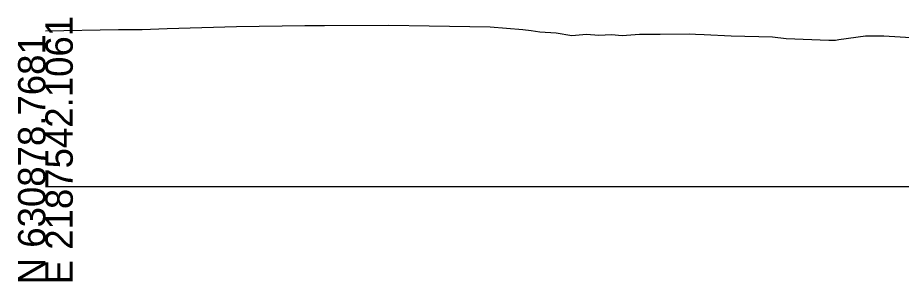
# Model space of a CAD drawing. Extents: x -26 to 4903, y -1010 to 9587.
# Drawn here: x 997.2 to 1087.6, y 1490.3 to 1517.3 of the extents above; entities that cross this region are included whole.
import ezdxf

# ---------------------------------------------------------------- set-up
doc = ezdxf.new("R2010")
doc.units = 0
for name, color, linetype in [('Default', 7, 'Continuous'), ('Exist Cross Section Cell', 7, 'Continuous'), ('Exist XS Ground Line', 7, 'Continuous')]:
    doc.layers.add(name, color=color, linetype=linetype)

msp = doc.modelspace()

# ---------------------------------------------------------------- linework, layer by layer
at = {"layer": 'Exist Cross Section Cell'}
msp.add_line((1000, 1500), (1150, 1500), dxfattribs=at)
at = {"layer": 'Exist XS Ground Line'}
for p, q in [((1000, 1515.948), (1007.488, 1516.077)), ((1007.488, 1516.077), (1009.887, 1516.087)), ((1009.887, 1516.087), (1012.445, 1516.207)), ((1012.445, 1516.207), (1019.545, 1516.387)), ((1019.545, 1516.387), (1026.541, 1516.494)), ((1026.541, 1516.494), (1028.56, 1516.514)), ((1028.56, 1516.514), (1035.145, 1516.539)), ((1035.145, 1516.539), (1039.273, 1516.468)), ((1039.273, 1516.468), (1045.516, 1516.373)), ((1045.516, 1516.373), (1048.865, 1516.094)), ((1048.865, 1516.094), (1049.73, 1515.998)), ((1049.73, 1515.998), (1050.602, 1515.866)), ((1050.602, 1515.866), (1052.275, 1515.763)), ((1052.275, 1515.763), (1053.87, 1515.492)), ((1053.87, 1515.492), (1055.401, 1515.613)), ((1055.401, 1515.613), (1056.665, 1515.5)), ((1056.665, 1515.5), (1057.951, 1515.564)), ((1057.951, 1515.564), (1059.036, 1515.491)), ((1059.036, 1515.491), (1060.826, 1515.601)), ((1060.826, 1515.601), (1062.926, 1515.614)), ((1062.926, 1515.614), (1065.932, 1515.64)), ((1065.932, 1515.64), (1066.558, 1515.618)), ((1066.558, 1515.618), (1067.443, 1515.563)), ((1067.443, 1515.563), (1070.2, 1515.445)), ((1070.2, 1515.445), (1074.411, 1515.324)), ((1074.411, 1515.324), (1075.824, 1515.183)), ((1075.824, 1515.183), (1080.203, 1515.01)), ((1081.231, 1515.069), (1083.948, 1515.448)), ((1083.948, 1515.448), (1085.829, 1515.447)), ((1085.829, 1515.447), (1090.871, 1515.127)), ((1080.203, 1515.01), (1080.536, 1515.001)), ((1080.536, 1515.001), (1080.883, 1515.005)), ((1080.883, 1515.005), (1081.231, 1515.069))]:
    msp.add_line(p, q, dxfattribs=at)

# ---------------------------------------------------------------- texts
at = {"layer": 'Default'}
msp.add_text('-', height=0.0001, dxfattribs=at).set_placement((1000, 1500))
at = {"layer": 'Exist Cross Section Cell'}
for s, p in [('E 2187542.1061', (1002.8, 1490)), ('N 630878.7681', (1000, 1490))]:
    msp.add_text(s, height=2.8, rotation=90, dxfattribs=at).set_placement(p)

doc.saveas('drawing.dxf')
